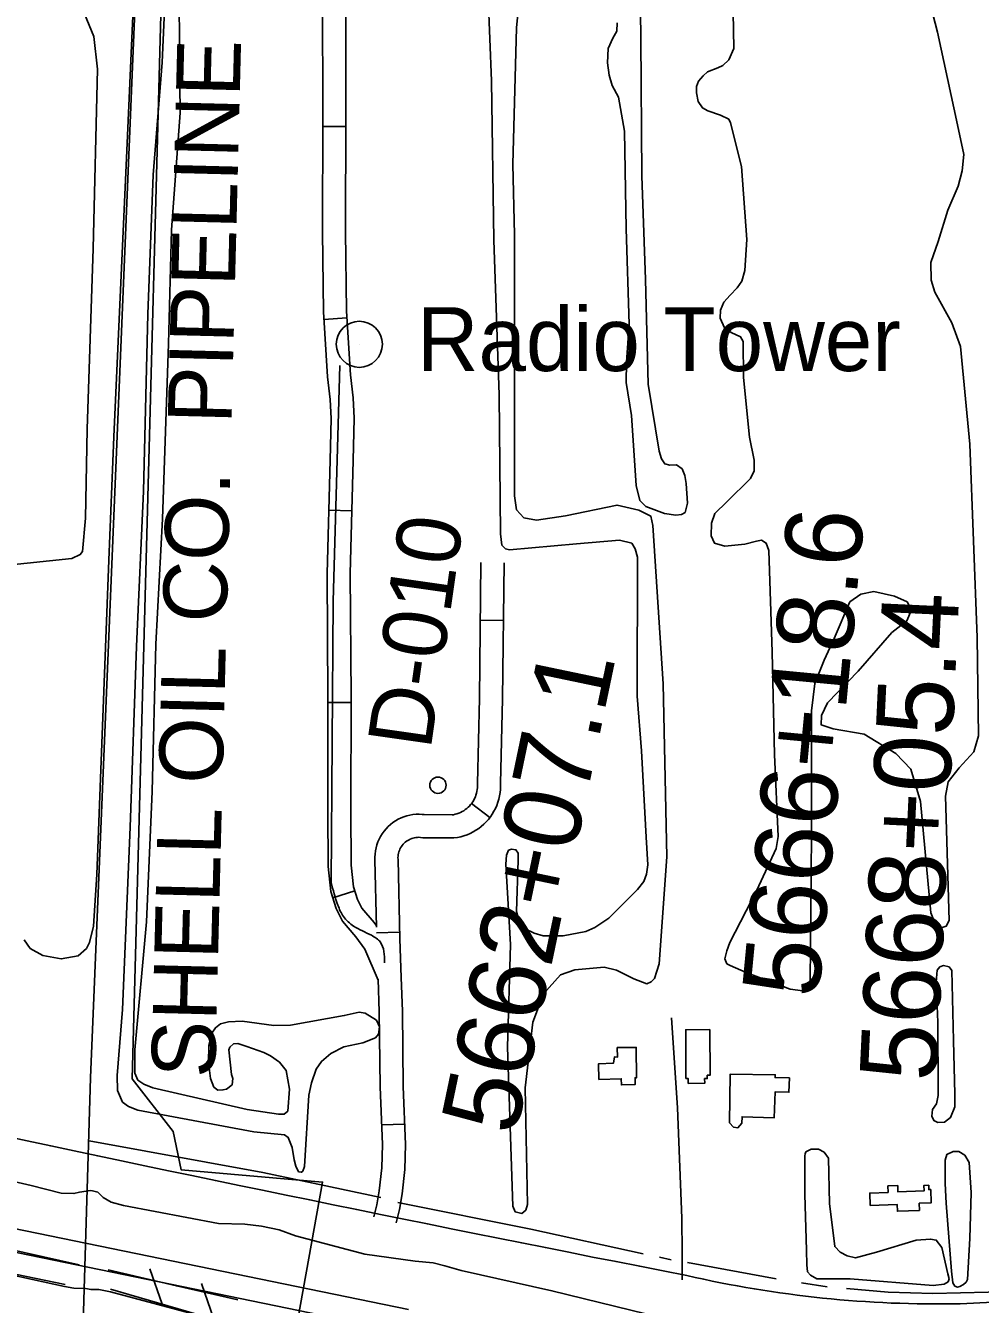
# Model space of a CAD drawing. Extents: x 3567028 to 3605064, y 510945 to 536587.
# Drawn here: x 3594340 to 3595582, y 524216 to 525880 of the extents above; entities that cross this region are included whole.
import ezdxf

# ---------------------------------------------------------------- set-up
doc = ezdxf.new("R2010")
doc.units = 0
for name, color, linetype in [('V-BLDG-OTLN', 7, 'Continuous'), ('V-DOMW-TANK', 7, 'Continuous'), ('V-FLOD-BASE', 7, 'Continuous'), ('V-LEVE-TOET', 7, 'Continuous'), ('V-RIVR-RANG-IDEN', 7, 'Continuous'), ('V-ROAD-CNTR', 7, 'Continuous'), ('V-RRAP-FSHR', 7, 'Continuous'), ('V-SITE-VEGE', 7, 'Continuous'), ('V-SURV-IDEN', 7, 'Continuous'), ('V-SURV-LINE', 7, 'Continuous'), ('V-TOPO-SHOR', 7, 'Continuous'), ('V-TOPO-TOWR', 7, 'Continuous'), ('V-TOPO-TOWR-IDEN', 7, 'Continuous'), ('V-UTIL-IDEN', 7, 'Continuous'), ('V-UTIL-LINE', 7, 'Continuous')]:
    doc.layers.add(name, color=color, linetype=linetype)

msp = doc.modelspace()

# ---------------------------------------------------------------- linework, layer by layer
at = {"layer": 'V-BLDG-OTLN'}
for points in [[(3595198.8, 524510.2), (3595198.4, 524573.9), (3595229.8, 524574.1), (3595230.1, 524514.7), (3595226.5, 524514.7), (3595226.5, 524510.4), (3595223, 524510.3), (3595223.1, 524504.2), (3595201.7, 524504), (3595201.6, 524510.6)], [(3595109.5, 524550.7), (3595134.2, 524550.9), (3595134.5, 524511.4), (3595132.6, 524511.4), (3595132.7, 524502.4), (3595114.8, 524502), (3595114.6, 524510.1), (3595085.6, 524509.3), (3595085.1, 524529.5), (3595104.5, 524530.2), (3595105.9, 524538.7), (3595109.9, 524538.3)], [(3595255.4, 524452.8), (3595256.4, 524516.1), (3595314.8, 524515.2), (3595314.7, 524511.7), (3595333.4, 524511.1), (3595332.7, 524492.6), (3595314.8, 524493.2), (3595313.4, 524459.1), (3595271.7, 524460.7), (3595271.3, 524452.4), (3595266.3, 524446.4), (3595260.5, 524447.1)], [(3595502.3, 524338.8), (3595473.7, 524337.7), (3595473.4, 524346.5), (3595438.4, 524345.2), (3595437.8, 524361.3), (3595461.6, 524362.2), (3595461.3, 524370.6), (3595474.1, 524371), (3595474.4, 524362.9), (3595508.5, 524364.2), (3595508.3, 524371.3), (3595514.4, 524371.5), (3595514.6, 524365.9), (3595517.1, 524366), (3595517.8, 524348.7), (3595502.1, 524348.1)]]:
    msp.add_lwpolyline(points, close=True, dxfattribs=at)
at = {"layer": 'V-DOMW-TANK'}
msp.add_circle((3594876.2, 524892), 10.6, dxfattribs=at)
at = {"layer": 'V-FLOD-BASE'}
for points in [[(3594067.6, 524339.9), (3594178.2, 524316.5), (3594316.7, 524288.7), (3594409.6, 524268)], [(3594447.5, 524261.6), (3594536.2, 524240.6), (3594616, 524222.3)]]:
    msp.add_lwpolyline(points, dxfattribs=at)
at = {"layer": 'V-LEVE-TOET'}
for points in [[(3595189, 524193.9), (3595024.4, 524234.3), (3594906.3, 524260.7), (3594885.1, 524266.6), (3594870.2, 524270.5), (3594846.5, 524272.9), (3594781.2, 524281.7), (3594691, 524305.6), (3594669.9, 524313.7), (3594646.7, 524318.4), (3594625.2, 524320.8), (3594590.9, 524321.7), (3594467.5, 524345.3), (3594451.3, 524349.5), (3594440.9, 524355.6), (3594434, 524362.4), (3594427, 524364.3), (3594424.2, 524364.7), (3594410.2, 524362.6), (3594402.9, 524360.7), (3594386.4, 524361.2), (3594347.2, 524371), (3594275.9, 524387.8)], [(3594402.7, 524237.6), (3594390.5, 524240), (3594275.5, 524265.1), (3594175.6, 524284), (3594060.3, 524307.5)], [(3594567.1, 524201.5), (3594450.6, 524232.7), (3594435.1, 524236.1), (3594425.2, 524235.8), (3594417.8, 524237.2), (3594402.7, 524237.6)]]:
    msp.add_lwpolyline(points, dxfattribs=at)
at = {"layer": 'V-ROAD-CNTR'}
for p, q in [((3594726.4, 525749), (3594756.4, 525748.9)), ((3594727.9, 525498), (3594757.8, 525500)), ((3594734.3, 525249.9), (3594764.3, 525249)), ((3594931.3, 525106.8), (3594961.3, 525106.4)), ((3594733.2, 524999.5), (3594763.2, 524999.5)), ((3594920, 524868.3), (3594943.6, 524849.8)), ((3594739.4, 524745.5), (3594768, 524754.4)), ((3594796.4, 524700.1), (3594826.4, 524700.8)), ((3594803, 524450), (3594833, 524451.1))]:
    msp.add_line(p, q, dxfattribs=at)
for points in [[(3594798.5, 524638.2), (3594781.3, 524678.8), (3594769.6, 524694.6), (3594752.3, 524715.3), (3594743.7, 524731.5), (3594736.8, 524753.7), (3594733.5, 524786.3), (3594733, 524858.6), (3594733.2, 525006.9), (3594732, 525167.5), (3594736.2, 525314.9), (3594737.4, 525369.1), (3594736.2, 525393.7), (3594732.8, 525423.2), (3594727.2, 525507.6), (3594725.9, 525611.5), (3594726.5, 525762.5), (3594726.3, 525918.8), (3594726.4, 526105.7), (3594729.6, 526216.5)], [(3594796.2, 524709.1), (3594793.2, 524713.2), (3594777.3, 524732.2), (3594771.5, 524743.1), (3594766.3, 524759.7), (3594763.5, 524787.9), (3594763, 524858.7), (3594763.2, 525007), (3594762, 525167.2), (3594766.2, 525314.2), (3594767.4, 525369.5), (3594766.1, 525396.1), (3594762.7, 525425.9), (3594757.2, 525508.8), (3594755.9, 525611.7), (3594756.5, 525762.4), (3594756.3, 525918.8), (3594756.4, 526105.2), (3594759.6, 526215.7)], [(3594737.4, 524765.6), (3594740.1, 525131.5), (3594748.7, 525437.9)], [(3594796.2, 524707.4), (3594794.3, 524794.8), (3594794.2, 524798.3), (3594794.4, 524802.4), (3594794.9, 524806.4), (3594795.7, 524810.3), (3594796.8, 524814.2), (3594798.1, 524818.1), (3594799.7, 524821.8), (3594801.6, 524825.4), (3594803.7, 524828.8), (3594806.1, 524832.1), (3594808.7, 524835.2), (3594811.5, 524838.1), (3594814.5, 524840.8), (3594817.7, 524843.3), (3594821, 524845.6), (3594824.5, 524847.6), (3594828.2, 524849.4), (3594831.9, 524850.9), (3594835.8, 524852.1), (3594839.7, 524853), (3594843.7, 524853.7), (3594847.7, 524854.1), (3594851.8, 524854.2), (3594855.8, 524854), (3594858.5, 524853.7), (3594894.7, 524853.4), (3594896.4, 524853.6), (3594898.7, 524854.1), (3594901, 524854.8), (3594903.3, 524855.6), (3594905.5, 524856.5), (3594907.6, 524857.6), (3594909.7, 524858.8), (3594911.7, 524860.2), (3594913.6, 524861.6), (3594915.4, 524863.2), (3594917.1, 524864.9), (3594918.7, 524866.7), (3594920.2, 524868.6), (3594921.6, 524870.5), (3594922.8, 524872.6), (3594923.9, 524874.7), (3594924.9, 524876.9), (3594925.7, 524879.2), (3594926.4, 524881.5), (3594926.9, 524883.8), (3594927.3, 524886.2), (3594927.6, 524888.6), (3594927.6, 524891), (3594927.6, 524894.2), (3594930.1, 525005.1), (3594932.2, 525181.5)], [(3594821.7, 524322.8), (3594826.2, 524339.9), (3594829.5, 524360.3), (3594833, 524392.1), (3594834, 524424.7), (3594831.1, 524500.2), (3594830, 524598), (3594828.4, 524642), (3594826.6, 524692.3), (3594824.3, 524795.4), (3594824.2, 524797.8), (3594824.3, 524799.7), (3594824.6, 524801.6), (3594824.9, 524803.4), (3594825.4, 524805.3), (3594826.1, 524807.1), (3594826.8, 524808.8), (3594827.7, 524810.5), (3594828.7, 524812.2), (3594829.8, 524813.7), (3594831.1, 524815.2), (3594832.4, 524816.6), (3594833.8, 524817.9), (3594835.3, 524819), (3594836.9, 524820.1), (3594838.6, 524821.1), (3594840.3, 524821.9), (3594842.1, 524822.6), (3594843.9, 524823.2), (3594845.7, 524823.6), (3594847.6, 524823.9), (3594849.5, 524824.1), (3594851.4, 524824.2), (3594853.4, 524824.1), (3594856.6, 524823.7), (3594896.9, 524823.4), (3594901.8, 524824.1), (3594906, 524825), (3594910.1, 524826.2), (3594914.2, 524827.6), (3594918.1, 524829.3), (3594921.9, 524831.2), (3594925.6, 524833.4), (3594929.2, 524835.8), (3594932.6, 524838.4), (3594935.8, 524841.2), (3594938.9, 524844.2), (3594941.8, 524847.4), (3594944.4, 524850.8), (3594946.8, 524854.3), (3594949, 524858), (3594951, 524861.8), (3594952.7, 524865.7), (3594954.2, 524869.7), (3594955.4, 524873.8), (3594956.4, 524878), (3594957.1, 524882.3), (3594957.5, 524886.5), (3594957.7, 524890.8), (3594957.6, 524894.3), (3594960.1, 525004.5), (3594962.2, 525181.1)], [(3594792.7, 524330.5), (3594796.8, 524346.1), (3594799.7, 524364.3), (3594803.1, 524394.2), (3594804, 524424.5), (3594801.1, 524499.5), (3594800, 524597.3), (3594798.5, 524639.6)], [(3595180, 524589.4), (3595187.6, 524472.3), (3595193.5, 524328.6), (3595193.8, 524283.7), (3595193.8, 524248.3)], [(3595555.4, 524217.4), (3595890, 524234.3)]]:
    msp.add_lwpolyline(points, dxfattribs=at)
for centre, radius, start, end in [((3605021.1, 574530.9), 51227.1, 257.82782, 258.94699), ((3595525.7, 525670.7), 1453.6, 257.0498, 271.1687)]:
    msp.add_arc(centre, radius, start, end, dxfattribs=at)
for points in [[(3594086, 524482.6), (3594096.6, 524502.8), (3594112.5, 524568.4), (3594123.3, 524617.1), (3594132.6, 524734.1), (3594138.6, 524905.8), (3594150.3, 525187.2), (3594168.4, 525459.6), (3594179.9, 525761.4), (3594202.5, 526220), (3594222.8, 526537.3), (3594231.5, 526628.9), (3594230.1, 526678.4), (3594237.8, 526734.9), (3594257, 526767.8), (3594308.1, 526770), (3594377.1, 526753.5), (3594470.2, 526746.2), (3594629.1, 526749.1), (3594777.1, 526754.6), (3594891.9, 526762.5), (3594943.2, 526772.3)], [(3594806.7, 524661), (3594801.2, 524688), (3594789.7, 524696.7), (3594766.6, 524708.7), (3594753.4, 524721.2), (3594746.1, 524735.9), (3594737.4, 524765.6)]]:
    msp.add_spline(points, degree=3, dxfattribs=at)
at = {"layer": 'V-RRAP-FSHR'}
for p, q in [((3594517.4, 524216.8), (3594501.6, 524263)), ((3594584.7, 524197.3), (3594568.9, 524243.5))]:
    msp.add_line(p, q, dxfattribs=at)
for points in [[(3594064, 524310.1), (3594391.4, 524242.3)], [(3594450.2, 524236.2), (3594599.7, 524193), (3594600.2, 524194.5)]]:
    msp.add_lwpolyline(points, dxfattribs=at)
at = {"layer": 'V-SITE-VEGE'}
for points in [[(3594274.6, 526645.9), (3594449, 526642.3), (3594487.7, 526640.5), (3594493.5, 526636), (3594496.3, 526626.5), (3594494.8, 526528.8), (3594488.1, 526262.5), (3594484.4, 526000.5), (3594471.8, 525717.5), (3594454.8, 525345.4), (3594448.3, 525184.9), (3594432.5, 524775.7), (3594428.2, 524708.6), (3594422.9, 524687.5), (3594419.2, 524679.5), (3594408.2, 524670.1), (3594386.3, 524665.9), (3594362.2, 524670.5), (3594346.1, 524679.6), (3594338.2, 524690.6)], [(3594539.6, 525929.3), (3594540.3, 525840.6), (3594541.1, 525766.9), (3594529.6, 525614.5), (3594525.8, 525466.1), (3594518, 525238.5), (3594509.4, 525075.5), (3594504.8, 524884), (3594497.2, 524714.1), (3594481.9, 524547.9), (3594482, 524517.2), (3594485.9, 524508.4), (3594493.9, 524502.9), (3594505.5, 524498.1), (3594628.3, 524470), (3594669.1, 524463.8), (3594676.4, 524463.8), (3594681.1, 524468.1), (3594683.2, 524496.5), (3594678.7, 524521), (3594670, 524531.7), (3594658.4, 524539.8), (3594650, 524544.3), (3594627.9, 524552.1), (3594616.2, 524555.8), (3594610.4, 524555.5), (3594605.6, 524551.2), (3594604.5, 524547.6), (3594607.8, 524515.8), (3594609.3, 524510.3), (3594608.5, 524502.3), (3594601.1, 524496.5), (3594596.7, 524495.5), (3594590.2, 524495.1), (3594584.7, 524499.2), (3594580.4, 524510.2), (3594577.7, 524531.4), (3594578.2, 524553.2), (3594582.4, 524569.6), (3594586.8, 524576.5), (3594593.4, 524581.6), (3594603.7, 524584), (3594621.6, 524585), (3594662.7, 524579.2), (3594684.3, 524579.7), (3594754.4, 524592.2), (3594773.8, 524596.5), (3594781.4, 524595.3), (3594796.3, 524586.4), (3594800.3, 524577.6), (3594799.1, 524568.2), (3594795, 524563.1), (3594778.6, 524556.7), (3594753.7, 524551.8), (3594736.9, 524543.1), (3594724.7, 524532.7), (3594717.7, 524522.5), (3594711.7, 524504.7), (3594708.3, 524488.7), (3594702.8, 524396.1), (3594700.5, 524389.9), (3594698.7, 524388.4), (3594695.1, 524389.2), (3594691.5, 524396.2), (3594689.3, 524404.6), (3594686.6, 524420.6), (3594681.6, 524433.8), (3594676.5, 524437.1), (3594636.8, 524441.1), (3594486, 524469), (3594474, 524473.9), (3594466, 524479.8), (3594459.6, 524494.8), (3594459, 524514.1), (3594465.9, 524600.2), (3594476, 524837.2), (3594484.2, 525072.4), (3594493.2, 525274.5), (3594498.8, 525504.6), (3594506.1, 525685.9), (3594517.7, 525832), (3594528.6, 526076.5)], [(3595138.2, 526003.9), (3595140.2, 525863.3), (3595141.3, 525684.8), (3595146, 525550), (3595149.6, 525413.8), (3595163.8, 525326.4), (3595167, 525316.5), (3595171.3, 525309.9), (3595177.9, 525308.4), (3595186.3, 525308.7), (3595193.9, 525303.5), (3595197.1, 525294.7), (3595198.9, 525284.5), (3595200.8, 525258.9), (3595197.8, 525246.8), (3595193.1, 525244), (3595185.7, 525243.3), (3595170.8, 525245.3), (3595146.8, 525254.6), (3595138.8, 525262.3), (3595133.9, 525281.7), (3595128.1, 525373), (3595120.8, 525415.8), (3595121.3, 525442.5), (3595125, 525491.7), (3595121, 525615.9), (3595118.8, 525743), (3595111.1, 525787.2), (3595102.9, 525802.3), (3595098.9, 525815.5), (3595096.9, 525831.9), (3595097.8, 525850.2), (3595103.7, 525864), (3595108.9, 525873.1), (3595109.4, 525883.7)], [(3595499.4, 525974.1), (3595526.1, 525871.6), (3595551.9, 525750.9), (3595560.3, 525712.4), (3595557.9, 525691.4), (3595552.7, 525671.1), (3595539.3, 525640), (3595526.7, 525599.5), (3595517, 525572), (3595517.5, 525548.8), (3595522.5, 525533.5), (3595544.6, 525493.4), (3595556, 525462.9), (3595568, 525335.8), (3595577.4, 525084), (3595579.3, 524956.3), (3595573.3, 524935.3), (3595554.2, 524914.4), (3595539.6, 524896.4), (3595536.5, 524877.6), (3595540.9, 524715.8), (3595537.3, 524708.5), (3595530.7, 524706.4), (3595524.2, 524708.6), (3595517.1, 524726.1), (3595503.8, 524870.6), (3595491.1, 524912.8), (3595471.7, 524933.3), (3595430.5, 524958.3), (3595390, 524965.2), (3595374.8, 524970.4), (3595374.9, 524982.7), (3595383, 524999.3), (3595422.5, 525040.3), (3595466.5, 525090.7), (3595486.2, 525105.8), (3595492.1, 525120.3), (3595486.4, 525130.5), (3595469.8, 525137.9), (3595443, 525143.9), (3595426.3, 525140.4), (3595411.7, 525130.4), (3595391.7, 525082.7), (3595378.4, 525054.5), (3595366.5, 525024.1), (3595361.9, 524988.6), (3595362, 524826.8), (3595360.3, 524636), (3595356.6, 524628.1), (3595350.8, 524624.5), (3595334.1, 524626.8), (3595277, 524648.4), (3595256.4, 524657.4), (3595252, 524659.6), (3595249.5, 524665.9), (3595251.8, 524676.4), (3595255.9, 524687.4), (3595291.1, 524755.3), (3595316.1, 524809.5), (3595318.8, 524825.2), (3595313.8, 524931.9), (3595310.9, 525065.2), (3595306.6, 525197.4), (3595303, 525206.9), (3595297.2, 525210.6), (3595290.6, 525209.6), (3595275.2, 525205.7), (3595249.3, 525203), (3595235.8, 525206.7), (3595231.5, 525216.6), (3595232, 525232.7), (3595236.5, 525245.4), (3595252, 525260.6), (3595282.5, 525291), (3595287.4, 525300.9)], [(3595287.4, 525300.9), (3595287.5, 525314.7), (3595281.5, 525344.7), (3595273.8, 525422.6), (3595273.1, 525469.3), (3595269.9, 525475.5), (3595257.5, 525481.1), (3595248.8, 525487), (3595243.4, 525499.5), (3595243.9, 525510.1), (3595248, 525520.3), (3595256.1, 525529.3), (3595265.3, 525539.1), (3595271.6, 525547.8), (3595275.3, 525561.7), (3595277.9, 525601.8), (3595271, 525696.8), (3595256.5, 525753.9), (3595254.4, 525758.3), (3595243.8, 525763.5), (3595227.1, 525769.1), (3595220.2, 525773.2), (3595214.8, 525781.6), (3595212.3, 525792.6), (3595212.4, 525801), (3595215, 525807.9), (3595221.3, 525814.8), (3595226.8, 525819.9), (3595240.3, 525825.2), (3595246.9, 525828.4), (3595254.7, 525835.7), (3595261, 525850.6), (3595259.2, 525944.8)], [(3594984.1, 525934.8), (3594978.5, 525877.1), (3594973.8, 525699.8), (3594975.7, 525608), (3594975.7, 525268.5), (3594978.5, 525250.3), (3594987.9, 525240), (3595004.6, 525236.9), (3595041.9, 525242.4), (3595109.2, 525256.4), (3595137.6, 525249.6), (3595152.9, 525242.2), (3595155.7, 525229.8), (3595169.3, 525023.8), (3595173.9, 524798.9), (3595164, 524659.6), (3595158, 524640.7), (3595153.6, 524636.3), (3595147.7, 524633.5), (3595131, 524640.2), (3595108.4, 524651.3), (3595092.4, 524655.1), (3595054.4, 524651.8), (3595035.4, 524645.4), (3595013.3, 524620.7), (3594999.8, 524583.6), (3594989.6, 524498.3), (3594992.7, 524346.4), (3594990.5, 524339.2), (3594985.3, 524334.8), (3594976.6, 524337.1), (3594973.7, 524344.4), (3594966.7, 524551), (3594970.7, 524684.9), (3594964.7, 524789.1), (3594965.5, 524800.8), (3594968.1, 524807.3), (3594971.7, 524808.8), (3594977.6, 524808), (3594980.4, 524803.6), (3594980.7, 524794.5), (3594978.3, 524727.8), (3594982.6, 524711.4), (3594989.5, 524705.1), (3595001.4, 524699.5), (3595013.1, 524696.2), (3595038.9, 524695.9), (3595068.5, 524701.5), (3595080.2, 524706.9), (3595098.5, 524719.1), (3595135.7, 524756.4), (3595144.1, 524766.9), (3595147.5, 524776.3), (3595149.1, 524788.3), (3595147.2, 524824.4), (3595140.8, 524936.7), (3595135.2, 525007.8), (3595135.7, 525188.6), (3595132.9, 525199.6), (3595128.2, 525206.9), (3595112.2, 525210.7), (3595056.4, 525206), (3594969.2, 525198.4), (3594964.1, 525199.5), (3594959.4, 525204.3), (3594957.7, 525218.9), (3594956, 525399.7), (3594948.9, 525600.9), (3594946, 525808.3), (3594941.4, 525918.1)], [(3594313.1, 525178), (3594400, 525187.1), (3594411, 525192.1), (3594414, 525196.1), (3594418, 525239.5), (3594419.9, 525355.2), (3594427.7, 525590.1), (3594433.3, 525823.6), (3594428.6, 525866), (3594416.4, 525895.3)]]:
    msp.add_lwpolyline(points, dxfattribs=at)
for points in [[(3595526.9, 524494.1), (3595526.5, 524583.6), (3595524.1, 524635.8), (3595525.3, 524651.2), (3595529, 524655.5), (3595533.7, 524657.3), (3595541, 524655.8), (3595544.7, 524651), (3595546.8, 524559.7), (3595548.4, 524490.2), (3595548.3, 524473.4), (3595543, 524459.6), (3595534.9, 524453.5), (3595526.5, 524453.2), (3595521.1, 524455.8), (3595518.6, 524461.3), (3595519.4, 524470), (3595524.6, 524477.3), (3595526.8, 524488.2)], [(3595353.5, 524409.7), (3595353.9, 524412.2), (3595354.6, 524414.8), (3595361.6, 524418.4), (3595371.1, 524418.3), (3595378.3, 524414.6), (3595384.1, 524406.9), (3595385.5, 524348), (3595392.3, 524291.7), (3595399.5, 524284.4), (3595408.6, 524279.5), (3595419.2, 524277.3), (3595446.6, 524284.3), (3595498.3, 524300.3), (3595516.9, 524301.6), (3595524.2, 524300.1), (3595531.4, 524290.6), (3595539.2, 524256.5), (3595540.9, 524249.9), (3595539.8, 524245.9), (3595534.7, 524242.7), (3595520.4, 524241.3), (3595412.4, 524249.6), (3595368.9, 524249.9), (3595360.9, 524254.4), (3595356.9, 524258.8), (3595355.9, 524267.9), (3595355.7, 524286.9), (3595353.4, 524359.6)], [(3595537.3, 524348.3), (3595535.7, 524373.8), (3595536, 524404.1), (3595537.9, 524411.4), (3595546.3, 524415.4), (3595553.6, 524415.3), (3595561.6, 524410.5), (3595567, 524401.3), (3595569.6, 524362.2), (3595568, 524302.3), (3595565, 524249), (3595563.1, 524245.4), (3595559.8, 524242.5), (3595555, 524239.6), (3595551.8, 524238.9), (3595548.5, 524240.4), (3595546, 524244.5), (3595543.9, 524259.8)]]:
    msp.add_lwpolyline(points, close=True, dxfattribs=at)
at = {"layer": 'V-SURV-LINE'}
for points in [[(3593470, 524491.1), (3594838.1, 524209.9)], [(3594832, 524180.6), (3593464, 524461.7)]]:
    msp.add_lwpolyline(points, dxfattribs=at)
at = {"layer": 'V-TOPO-SHOR'}
for p, q in [((3595164.2, 524277.8), (3595179.7, 524274.4)), ((3595200.6, 524271.1), (3595316.1, 524250)), ((3595348.9, 524244.6), (3595382.6, 524239.5))]:
    msp.add_line(p, q, dxfattribs=at)
for points in [[(3594801.8, 524355.7), (3594648.7, 524388.1), (3594422.6, 524429.3)], [(3594824, 524349.3), (3594997.2, 524314.2), (3595143.1, 524282.2)], [(3595407.7, 524237), (3595461.8, 524232.4), (3595519.8, 524230.9), (3595627.7, 524233.2)]]:
    msp.add_lwpolyline(points, dxfattribs=at)
at = {"layer": 'V-TOPO-TOWR'}
msp.add_line((3594774, 525465.6), (3594774, 525465.6), dxfattribs=at)
msp.add_circle((3594774, 525465.6), 30, dxfattribs=at)
at = {"layer": 'V-UTIL-LINE'}
for points in [[(3585262.9, 534651), (3586025.6, 533001.3), (3586128.2, 532876.5), (3589487.5, 531831.1), (3594583.8, 530246.2), (3594630.3, 530174.4), (3594544.4, 526966.9), (3594544.4, 526966.2), (3594533.5, 526554.8), (3594478.7, 524510.1), (3594531.7, 524441.6), (3594542.5, 524391.4), (3594726.3, 524375.6), (3594242.1, 521684.3), (3594146, 521331.8), (3594061.4, 521334.5), (3594004.2, 521248), (3593910.4, 521193.7), (3593722.3, 520581), (3593792.3, 520296.6)], [(3594168.6, 521450.4), (3594231.5, 521664.1), (3594412, 524091.5), (3594424.2, 524511.4), (3594511.6, 526610), (3594517, 526758.6), (3594619.4, 530141.9)]]:
    msp.add_lwpolyline(points, dxfattribs=at)

# ---------------------------------------------------------------- texts
at = {"layer": 'V-RIVR-RANG-IDEN'}
msp.add_text('D-010', height=83, rotation=81.8543, dxfattribs=at).set_placement((3594866.6, 524936.8))
at = {"layer": 'V-SURV-IDEN'}
for s, rotation, p in [('5666+18.6', 84.5833, (3595371, 524613.9)), ('5668+05.4', 87.3153, (3595524.3, 524505.5)), ('5662+07.1', 78.2069, (3594977.4, 524434.6))]:
    msp.add_text(s, height=100, rotation=rotation, dxfattribs=at).set_placement(p)
at = {"layer": 'V-TOPO-TOWR-IDEN'}
msp.add_text('Radio Tower', height=83, dxfattribs=at).set_placement((3594848.8, 525430.8))
at = {"layer": 'V-UTIL-IDEN'}
msp.add_text('SHELL OIL CO.  PIPELINE', height=83, rotation=88.5572, dxfattribs=at).set_placement((3594586.3, 524510.6))

doc.saveas('drawing.dxf')
